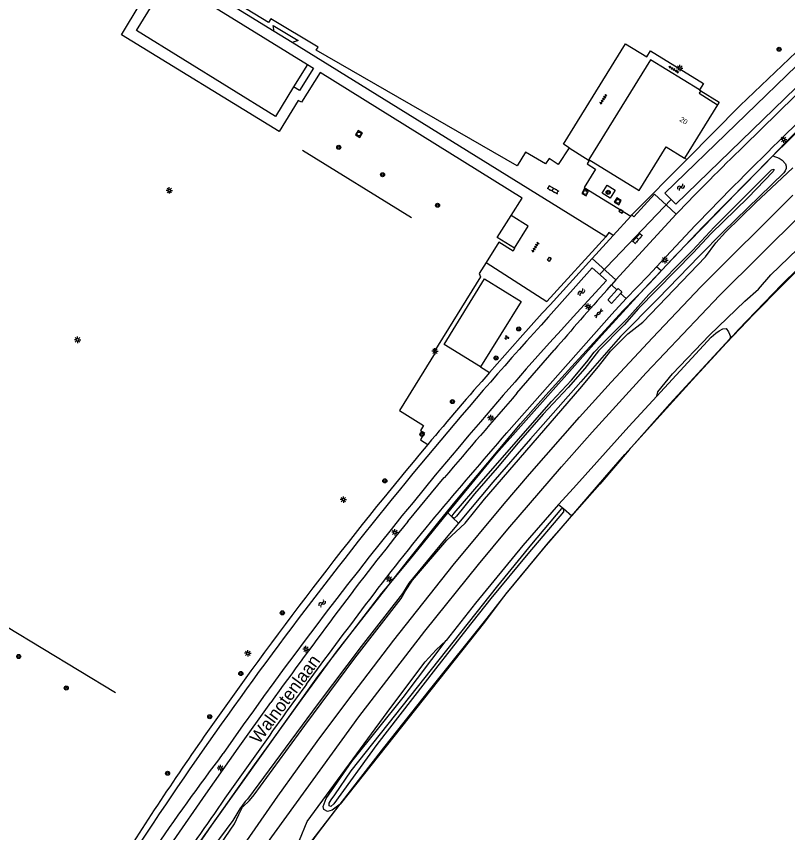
# Model space of a CAD drawing. Extents: x 136000 to 141000, y 400494 to 402006.
# Drawn here: x 138392.9 to 138544.1, y 401759.2 to 401919.2 of the extents above; entities that cross this region are included whole.
import ezdxf

# ---------------------------------------------------------------- set-up
doc = ezdxf.new("R2010")
doc.units = 0
for name, color, linetype in [('gg-afsc-hekwerk', 7, 'Continuous'), ('gg-anno-huisnummerreeks BGT', 7, 'Continuous'), ('gg-anno-openbare ruimte label', 7, 'Continuous'), ('gg-aspt-spoorlijn', 7, 'Continuous'), ('gg-bbg-bijgebouw', 7, 'Continuous'), ('gg-bbg-hoofdgebouw', 7, 'Continuous'), ('gg-bbg-overig bouwwerk', 7, 'Continuous'), ('gg-knt-BGT kruinlijn', 7, 'Continuous'), ('gg-knt-trap', 7, 'Continuous'), ('gg-knt-verharding', 7, 'Continuous'), ('gg-kntw-bovenkant insteek waterloop', 7, 'Continuous'), ('gg-kwrk-duiker nz buis', 7, 'Continuous'), ('gt-grn-groengrens', 7, 'Continuous'), ('gt-grn-weggrens', 7, 'Continuous'), ('gt-grn-weggrens revisie', 7, 'Continuous'), ('gt-symb-boom', 7, 'Continuous'), ('gt-symb-gesloten verharding', 7, 'Continuous'), ('gt-symb-groenvak', 7, 'Continuous'), ('gt-symb-klinker verharding', 7, 'Continuous'), ('gt-symb-kolk', 7, 'Continuous'), ('gt-symb-kolk center center', 7, 'Continuous'), ('gt-symb-lichtmast', 7, 'Continuous'), ('gt-symb-rioolschacht', 7, 'Continuous'), ('gt-symb-tegel verharding', 7, 'Continuous'), ('gt-symb-watersymbool', 7, 'Continuous'), ('gx-grn-maaiveld', 7, 'Continuous')]:
    doc.layers.add(name, color=color, linetype=linetype)

# ---------------------------------------------------------------- blocks, each defined once
blk = doc.blocks.new('gt0-RS')
at = {"layer": 'gt-symb-rioolschacht'}
blk.add_lwpolyline([(-0.5, -0.5), (0.5, -0.5), (0.5, 0.5), (-0.5, 0.5)], close=True, dxfattribs=at)
blk.add_circle((0, 0), 0.375, dxfattribs=at)
blk = doc.blocks.new('gt0-WA')
at = {"layer": 'gt-symb-watersymbool'}
for centre, start, end in [((-0.32, 0.02), 28.0725, 151.9275), ((0.43, 0.42), 208.0725, 331.9275), ((-0.32, -0.43), 28.0725, 151.9275), ((0.43, -0.03), 208.0725, 331.9275)]:
    blk.add_arc(centre, 0.425, start, end, dxfattribs=at)
blk = doc.blocks.new('gt0-TEG1')
at = {"layer": 'gt-symb-tegel verharding'}
for p, q in [((-1.12, 0), (1.12, 0)), ((-0.9, -0.25), (-0.9, 0.25)), ((-0.45, -0.25), (-0.45, 0.25)), ((0, -0.25), (0, 0.25)), ((0.45, -0.25), (0.45, 0.25)), ((0.9, -0.25), (0.9, 0.25))]:
    blk.add_line(p, q, dxfattribs=at)
blk = doc.blocks.new('gt0-LMAST')
at = {"layer": 'gt-symb-lichtmast'}
for p, q in [((-0.18, 0.17), (-0.45, 0.44)), ((-0.01, 0.25), (-0.01, 0.62)), ((0.17, 0.17), (0.44, 0.44)), ((-0.26, 0), (-0.63, 0)), ((-0.18, -0.18), (-0.45, -0.45)), ((-0.01, -0.25), (-0.01, -0.63)), ((0.44, -0.45), (0.17, -0.18)), ((0.24, 0), (0.62, 0))]:
    blk.add_line(p, q, dxfattribs=at)
blk.add_circle((-0.01, 0), 0.25, dxfattribs=at)
blk = doc.blocks.new('gt0-BOOM')
at = {"layer": 'gt-symb-boom'}
for radius in [0.4, 0.2]:
    blk.add_circle((0, 0), radius, dxfattribs=at)
blk = doc.blocks.new('gt0-KL1')
at = {"layer": 'gt-symb-klinker verharding'}
for p, q in [((-1.15, 0.3), (1.15, 0.3)), ((-1, -0.3), (-1, 0.3)), ((-0.5, 0.3), (-0.5, 0.45)), ((0, -0.3), (0, 0.3)), ((0.5, 0.3), (0.5, 0.45)), ((1, -0.3), (1, 0.3)), ((-1.15, -0.3), (1.15, -0.3)), ((-0.5, -0.45), (-0.5, -0.3)), ((0.5, -0.45), (0.5, -0.3))]:
    blk.add_line(p, q, dxfattribs=at)
blk = doc.blocks.new('gt0-KOLK')
at = {"layer": 'gt-symb-kolk'}
blk.add_lwpolyline([(0, 0), (0.38, 0), (0.38, 0.4), (-0.38, 0.4), (-0.38, 0), (0, 0)], dxfattribs=at)
blk = doc.blocks.new('gt0-KOLKCC')
at = {"layer": 'gt-symb-kolk center center'}
blk.add_lwpolyline([(-0.37, 0.2), (0.38, 0.2), (0.38, -0.2), (-0.37, -0.2)], close=True, dxfattribs=at)
blk = doc.blocks.new('gt0-GESVH1')
at = {"layer": 'gt-symb-gesloten verharding'}
for p, q in [((-0.99, -0.26), (0.01, 0.24)), ((0.01, -0.26), (-0.99, 0.24)), ((0.01, 0.24), (1.01, -0.26)), ((1.01, 0.24), (0.01, -0.26))]:
    blk.add_line(p, q, dxfattribs=at)
blk = doc.blocks.new('gt0-GRVAK')
at = {"layer": 'gt-symb-groenvak'}
for p, q in [((-0.11, 0.19), (-0.23, 0.24)), ((-0.18, 0.15), (0.09, 0.15)), ((-0.09, 0.21), (-0.16, 0.32)), ((-0.05, 0.21), (-0.05, 0.39)), ((0, 0.21), (0.06, 0.32)), ((0.02, 0.19), (0.13, 0.24)), ((0.26, -0.05), (0.2, 0.06)), ((0.3, -0.05), (0.3, 0.13)), ((0.35, -0.05), (0.41, 0.06)), ((-0.24, -0.23), (-0.36, -0.18)), ((-0.32, -0.26), (-0.05, -0.26)), ((-0.23, -0.21), (-0.29, -0.09)), ((-0.18, -0.2), (-0.18, -0.02)), ((-0.14, -0.21), (-0.07, -0.09)), ((-0.12, -0.23), (0, -0.18)), ((0.24, -0.07), (0.12, -0.02)), ((0.17, -0.11), (0.44, -0.11)), ((0.37, -0.07), (0.49, -0.02))]:
    blk.add_line(p, q, dxfattribs=at)

msp = doc.modelspace()

# ---------------------------------------------------------------- linework, layer by layer
at = {"layer": 'gg-afsc-hekwerk'}
for p, q in [((138449.02, 401892.94), (138470.34, 401879.78)), ((138524.33, 401891.15), (138513.57, 401880.29)), ((138513.33, 401880.02), (138513.57, 401880.29)), ((138509.87, 401876.23), (138513.33, 401880.02)), ((138505.76, 401871.71), (138509.87, 401876.23)), ((138497.54, 401862.68), (138505.76, 401871.71)), ((138390.99, 401799.58), (138412.37, 401786.68))]:
    msp.add_line(p, q, dxfattribs=at)
for points in [[(138489.65, 402000), (138571.66, 401949.87), (138572.47, 401947.22), (138558.1, 401924.01), (138534.78, 401901.72), (138524.33, 401891.15)], [(138428.02, 401756.16), (138439.58, 401772.51), (138443.35, 401777.74), (138448.38, 401784.69), (138455.64, 401794.65), (138469.6, 401812.43), (138475.8, 401820.17), (138478.94, 401824.04), (138491.72, 401839.36), (138496.67, 401844.94), (138501.72, 401850.49), (138506.76, 401856), (138511.8, 401861.46), (138517.03, 401866.85), (138522.13, 401872.34), (138527.31, 401877.67), (138534.28, 401884.83), (138539.53, 401890.16), (138543.63, 401894.42), (138548.68, 401899.45)], [(138445.1, 401749.62), (138452.13, 401759.21), (138456.38, 401764.8), (138464.94, 401775.83), (138474.13, 401787.47), (138485.2, 401801.25), (138488.93, 401805.98), (138496.46, 401815.1), (138508.28, 401828.79), (138512.18, 401833.33), (138525.38, 401847.9), (138532.09, 401855.18), (138537.43, 401860.79), (138559.84, 401883.4)], [(138491.67, 401856.18), (138495.99, 401860.99), (138497.54, 401862.68)], [(138485.67, 401849.41), (138488.66, 401852.8), (138491.67, 401856.18)]]:
    msp.add_lwpolyline(points, dxfattribs=at)
for centre, radius, start, end in [((139103.26, 401307.37), 821.72, 138.72767, 140.02567), ((139099.73, 401310.36), 817.1, 140.02742, 145.07964), ((138889.06, 401455.65), 561.19, 144.9304, 148.4907)]:
    msp.add_arc(centre, radius, start, end, dxfattribs=at)
at = {"layer": 'gg-aspt-spoorlijn'}
for points in [[(138442.14, 401757.22), (138460.03, 401781.88), (138473.01, 401798.72), (138483.51, 401811.73), (138489.25, 401818.68), (138499.77, 401830.92), (138505.76, 401837.67), (138516.38, 401849.34), (138530.71, 401864.47), (138546.74, 401880.33), (138555.58, 401888.87), (138559.84, 401892.79), (138575.43, 401906.84), (138587.05, 401916.82), (138595.77, 401924.17), (138610.02, 401935.66), (138622.82, 401945.42), (138634.1, 401953.7), (138647.44, 401963.38), (138652.81, 401967.1), (138660.21, 401972.11), (138674.33, 401981.45), (138686.21, 401988.95), (138704.79, 402000)], [(138430.95, 401747.37), (138444.16, 401766.34), (138451.86, 401777.04), (138457.88, 401785.13), (138466.87, 401796.94), (138478.52, 401811.6), (138488.52, 401823.62), (138493.51, 401829.47), (138503.28, 401840.62), (138509.52, 401847.48), (138517.58, 401856.2), (138527.09, 401866.16), (138545.12, 401884.12)]]:
    msp.add_lwpolyline(points, dxfattribs=at)
at = {"layer": 'gg-bbg-bijgebouw'}
for p, q in [((138422.73, 401926.59), (138449.98, 401909.78)), ((138449.98, 401909.78), (138447.26, 401905.36))]:
    msp.add_line(p, q, dxfattribs=at)
for points in [[(138447.26, 401905.36), (138443.71, 401899.59), (138416.44, 401916.39), (138420.06, 401922.26)], [(138483.91, 401850.49), (138476.75, 401854.91), (138484.67, 401867.75), (138491.83, 401863.33), (138483.91, 401850.49)]]:
    msp.add_lwpolyline(points, dxfattribs=at)
at = {"layer": 'gg-bbg-hoofdgebouw'}
for p, q in [((138526.8, 401904.77), (138527.05, 401904.62)), ((138530.36, 401901.88), (138523.9, 401891.41))]:
    msp.add_line(p, q, dxfattribs=at)
for points in [[(138526.8, 401904.77), (138517.22, 401910.67), (138505.11, 401891.12), (138515.01, 401885.09), (138520.29, 401893.64), (138523.9, 401891.41)], [(138527.05, 401904.62), (138526.74, 401904.11), (138530.36, 401901.88)]]:
    msp.add_lwpolyline(points, dxfattribs=at)
at = {"layer": 'gg-bbg-overig bouwwerk'}
msp.add_line((138446.99, 401914.07), (138443.47, 401916.23), dxfattribs=at)
msp.add_lwpolyline([(138443.47, 401916.23), (138443.28, 401917.43), (138448.12, 401914.46), (138446.99, 401914.07)], dxfattribs=at)
at = {"layer": 'gg-knt-BGT kruinlijn'}
for p, q in [((138530.7, 401857.55), (138531.39, 401857.95)), ((138531.39, 401857.95), (138532.04, 401858.04)), ((138532.04, 401858.04), (138532.52, 401857.37)), ((138518.43, 401844.75), (138529.1, 401856.33)), ((138529.1, 401856.33), (138529.99, 401857.11)), ((138529.99, 401857.11), (138530.7, 401857.55)), ((138532.52, 401857.37), (138532.86, 401856.44)), ((138532.86, 401856.44), (138532.79, 401855.96)), ((138532.79, 401855.96), (138521.03, 401843.24)), ((138512.97, 401838.83), (138518.43, 401844.75)), ((138521.03, 401843.24), (138513.01, 401834.25)), ((138502.15, 401826.73), (138512.97, 401838.83)), ((138513.01, 401834.25), (138507.28, 401827.48)), ((138507.28, 401827.48), (138501.79, 401821.29)), ((138499.19, 401823.55), (138502.15, 401826.73))]:
    msp.add_line(p, q, dxfattribs=at)
at = {"layer": 'gg-knt-trap'}
msp.add_lwpolyline([(138449.98, 401909.78), (138451.15, 401909.07), (138448.44, 401904.63), (138447.26, 401905.36)], dxfattribs=at)
at = {"layer": 'gg-knt-verharding'}
for p, q in [((138443.47, 401916.23), (138431.61, 401923.53)), ((138508.47, 401875.96), (138446.99, 401914.07)), ((138524.33, 401891.15), (138523.9, 401891.41)), ((138522.25, 401880.43), (138520.34, 401882.17)), ((138522.25, 401880.43), (138510.39, 401867.53)), ((138525.98, 401878.22), (138518.4, 401870.09)), ((138508.47, 401875.96), (138496.91, 401863.32)), ((138505.76, 401871.71), (138510.39, 401867.53)), ((138510.39, 401867.53), (138509.56, 401866.58)), ((138508.72, 401865.62), (138509.56, 401866.58)), ((138491.04, 401845.33), (138498.36, 401853.79)), ((138483.91, 401850.49), (138485.67, 401849.41)), ((138469.66, 401820.22), (138476.79, 401828.78)), ((138442.57, 401778.34), (138433.8, 401765.94))]:
    msp.add_line(p, q, dxfattribs=at)
for points in [[(138489.87, 401880.17), (138492.06, 401883.59), (138452.45, 401908.2), (138448.78, 401902.35), (138448.15, 401902.69), (138444.42, 401896.65), (138413.52, 401915.58), (138417.21, 401921.62), (138416.52, 401922.04), (138421.86, 401930.58), (138424.19, 401929.09)], [(138501.29, 401893.45), (138499.14, 401890.16), (138497.38, 401891.34), (138496.66, 401890.27), (138492.71, 401892.58), (138491.05, 401889.89), (138451.71, 401912.56), (138452.07, 401913.16), (138442.78, 401918.72), (138442.33, 401917.96), (138433.66, 401923.34), (138434.11, 401924.17), (138424.74, 401929.99), (138424.19, 401929.09)], [(138559.27, 401916.97), (138545.55, 401903.61), (138535.49, 401893.73)], [(138501.29, 401893.45), (138500.14, 401894.14), (138512.32, 401913.84), (138516.51, 401911.26), (138517.24, 401912.46), (138527.57, 401906.01), (138526.8, 401904.77)], [(138562.06, 401913.9), (138550.55, 401902.71), (138543.43, 401895.76)], [(138527.05, 401904.62), (138530.67, 401902.38), (138530.36, 401901.88)], [(138501.29, 401893.45), (138505.18, 401890.96), (138504.78, 401890.27), (138506.41, 401889.27), (138504.23, 401885.65), (138513.33, 401880.02)], [(138509.3, 401883.58), (138507.74, 401884.55), (138508.71, 401886.08), (138510.28, 401885.1), (138509.3, 401883.58)], [(138513.57, 401880.29), (138513.95, 401879.92), (138517.97, 401884.33), (138520.34, 401882.17)], [(138490.56, 401873.73), (138487.17, 401875.86), (138489.87, 401880.17)], [(138490.56, 401873.73), (138493.24, 401878.07), (138489.87, 401880.17)], [(138509.87, 401876.23), (138509.07, 401876.83), (138508.47, 401875.96)], [(138490.56, 401873.73), (138490.3, 401873.14), (138487.48, 401874.93), (138484.97, 401870.97)], [(138484.97, 401870.97), (138483.6, 401868.8), (138483.88, 401868.17), (138474.75, 401853.35), (138474.98, 401853.22), (138467.99, 401841.96), (138472.73, 401839.01), (138472.15, 401838), (138472.92, 401837.55), (138472.11, 401836.19), (138473.55, 401835.28)], [(138518.4, 401870.09), (138516.78, 401868.36), (138512.41, 401863.88)], [(138510.61, 401865.61), (138510.89, 401865.86), (138511.6, 401865.19), (138511.36, 401864.9)], [(138511.36, 401864.9), (138509.58, 401862.9), (138508.96, 401863.48), (138508.96, 401863.74), (138510.61, 401865.61)], [(138512.41, 401863.88), (138509.66, 401860.85), (138488.99, 401837.53)], [(138417.39, 401748.42), (138423.71, 401757.61), (138430.06, 401766.78), (138436.4, 401775.76), (138442.78, 401784.73)]]:
    msp.add_lwpolyline(points, dxfattribs=at)
for centre, radius, start, end in [((139133.78, 401291.12), 845.05, 134.31541, 135.99253), ((138890.76, 401527.1), 510.53, 134.0977, 136.2045), ((139124.97, 401315.57), 826.03, 138.24867, 139.33973), ((140547.7, 400060.61), 2723.07, 139.04941, 139.50901), ((139827.65, 400678.82), 1770.49, 139.12123, 139.82293), ((138868.66, 401496.31), 510.4, 140.4872, 142.9502), ((138921.74, 401454.34), 581.59, 141.01689, 143.20738), ((139259.46, 401198.02), 1002.03, 142.80134, 143.90777), ((139440.29, 401063.01), 1231.22, 143.07642, 144.11348), ((139098.21, 401313.24), 803.85, 143.77287, 144.64884), ((140354.68, 400421.21), 2344.8, 145.00553, 145.47677)]:
    msp.add_arc(centre, radius, start, end, dxfattribs=at)
at = {"layer": 'gg-kntw-bovenkant insteek waterloop'}
for p, q in [((138520.05, 401884.52), (138555.37, 401918.8)), ((138557.46, 401916.64), (138522.18, 401882.4)), ((138520.05, 401884.52), (138522.18, 401882.4)), ((138497.19, 401860.27), (138505.78, 401869.88)), ((138505.78, 401869.88), (138508.56, 401867.39)), ((138502.05, 401860.28), (138508.56, 401867.39))]:
    msp.add_line(p, q, dxfattribs=at)
for centre, radius, start, end in [((139125.46, 401289.84), 848.6, 137.76237, 146.98793), ((139128.47, 401287.61), 848.74, 137.56657, 144.9771), ((138819.05, 401483.3), 483.35, 142.924, 148.5962)]:
    msp.add_arc(centre, radius, start, end, dxfattribs=at)
at = {"layer": 'gg-kwrk-duiker nz buis'}
msp.add_line((138507.2, 401868.61), (138521.29, 401883.29), dxfattribs=at)
at = {"layer": 'gt-grn-groengrens'}
msp.add_line((138519.33, 401869.31), (138518.4, 401870.09), dxfattribs=at)
at = {"layer": 'gt-grn-weggrens'}
msp.add_line((138484.97, 401870.97), (138496.91, 401863.32), dxfattribs=at)
at = {"layer": 'gt-grn-weggrens revisie'}
for p, q in [((138509.56, 401866.58), (138510.61, 401865.61)), ((138511.36, 401864.9), (138512.41, 401863.88))]:
    msp.add_line(p, q, dxfattribs=at)
at = {"layer": 'gx-grn-maaiveld'}
for p, q in [((138555.3, 401905.75), (138541.18, 401891.87)), ((138499.19, 401823.55), (138500.14, 401822.73)), ((138500.14, 401822.73), (138501.79, 401821.29)), ((138478.41, 401820.97), (138477.47, 401821.9)), ((138479.57, 401819.84), (138478.41, 401820.97))]:
    msp.add_line(p, q, dxfattribs=at)
for points in [[(138532.79, 401855.96), (138532.8, 401855.97), (138534.48, 401857.79), (138542.97, 401866.62), (138561.82, 401885.13), (138575.59, 401898.27), (138588.24, 401909.43), (138596.78, 401916.5), (138603, 401921.53), (138611.85, 401928.9)], [(138541.18, 401891.87), (138542.44, 401891.38), (138543, 401891), (138543.66, 401890.28), (138543.79, 401889.82), (138543.77, 401889.35), (138543.61, 401888.9), (138543.32, 401888.53), (138531.47, 401876.98), (138526.8, 401872.27), (138518.68, 401863.86), (138511.31, 401856.43), (138503.57, 401847.55), (138493.67, 401836.41), (138486.32, 401827.9), (138479.57, 401819.84)], [(138541.18, 401891.87), (138527.46, 401877.94), (138519.33, 401869.31)], [(138430.16, 401752.92), (138435.65, 401760.94), (138436.49, 401762.79), (138437.22, 401764.17), (138438.59, 401765.48), (138439.54, 401766.6), (138449.45, 401780.2), (138459.26, 401793.38), (138468.37, 401805.11), (138469.16, 401806.58), (138470.59, 401808.66), (138477.29, 401816.56), (138480.88, 401819.84), (138484.7, 401824.59), (138503.38, 401846.18), (138507.05, 401850.58), (138509.35, 401853.55), (138512.8, 401856.97), (138515.7, 401859.24), (138527.97, 401872.08), (138530.01, 401874.83), (138531.93, 401876.9), (138537.81, 401882.66), (138545.11, 401889.49)], [(138478.41, 401820.97), (138478.33, 401821.32), (138478.73, 401821.84), (138483.99, 401827.97), (138497.79, 401843.71), (138501.73, 401847.89), (138504.75, 401851.48), (138506.19, 401853.35), (138507.62, 401854.87), (138512.61, 401859.93), (138516.9, 401864.71), (138525.47, 401873.33), (138529.71, 401877.88), (138540.96, 401889.12), (138541.37, 401889.25), (138541.41, 401889.05), (138541.27, 401888.79), (138536.28, 401883.64), (138529.1, 401876.66), (138525.6, 401872.84), (138514.87, 401861.92), (138512.06, 401858.74), (138506.99, 401853.61), (138504.31, 401850.16), (138501.08, 401846.45), (138496.14, 401841.25), (138491.24, 401835.62), (138487.15, 401830.68), (138482.72, 401825.62), (138479.17, 401821.23), (138478.78, 401820.85), (138478.41, 401820.97)], [(138518.43, 401844.75), (138518.64, 401845.58), (138521.51, 401849.16), (138528.75, 401856.73), (138535.7, 401863.34), (138538.4, 401865.75), (138540.81, 401868.51), (138547.8, 401875.27)], [(138477.47, 401821.9), (138487.03, 401833.5), (138507.66, 401856.69), (138515.92, 401865.7), (138519.33, 401869.31)], [(138500.14, 401822.73), (138500.14, 401822.11), (138493.15, 401813.84), (138485.94, 401805.07), (138481.2, 401799.18), (138475.04, 401791.32), (138463.57, 401776.5), (138455.13, 401764.85), (138454.56, 401764.34), (138454.2, 401764.43), (138454.21, 401764.96), (138454.6, 401765.63), (138455.36, 401766.62), (138458.56, 401771.35), (138487.29, 401807.58), (138493.97, 401815.74), (138499.8, 401822.71), (138500.14, 401822.73)], [(138499.19, 401823.55), (138492.16, 401815.46), (138482.89, 401804.2), (138477.13, 401796.86)], [(138423.42, 401749.32), (138431.26, 401760.65), (138452.02, 401789.78), (138464.56, 401806.16), (138466.32, 401808.25), (138469.93, 401812.53), (138477.47, 401821.9)], [(138501.79, 401821.29), (138497.24, 401816.16), (138488.8, 401805.95), (138484.7, 401800.47), (138456.38, 401764.8)], [(138479.57, 401819.84), (138476.84, 401816.58), (138469.87, 401808.08), (138468.59, 401806.1), (138460.52, 401795.69), (138452.06, 401784.54), (138438.2, 401765.78), (138437.76, 401765.32), (138436.7, 401763.87), (138435.37, 401761.56), (138429.9, 401754.28), (138425.33, 401747.68), (138424.93, 401747.48), (138424.25, 401747.76), (138423.65, 401748.36), (138423.42, 401749.32)], [(138388.33, 401666.6), (138401.69, 401688.13), (138407.82, 401698.16), (138411.09, 401702.14), (138416.72, 401710.6), (138417.57, 401712.65), (138421.77, 401720.1), (138430.42, 401733.31), (138434.07, 401738.67), (138439.98, 401745.68), (138443.14, 401751.19), (138446.91, 401755.52), (138448.44, 401757.71), (138449.9, 401761.36), (138466.32, 401783.73), (138473.03, 401792.66), (138475.18, 401795.06), (138477.13, 401796.86)], [(138456.38, 401764.8), (138454.84, 401763.64), (138453.91, 401763.32), (138453.2, 401763.74), (138453.06, 401764.32), (138453.66, 401765.91), (138458.69, 401773.15), (138468.72, 401785.67), (138477.13, 401796.86)], [(138436.68, 401737.5), (138440.55, 401743.11), (138448.67, 401754.79), (138456.38, 401764.8)]]:
    msp.add_lwpolyline(points, dxfattribs=at)

# ---------------------------------------------------------------- block references
at = {"layer": 'gt-symb-boom'}
for p in [(138542.42, 401912.74), (138456.11, 401893.52), (138464.69, 401888.15), (138508.91, 401884.7), (138475.47, 401882.17), (138491.39, 401857.93), (138486.95, 401852.24), (138478.39, 401843.69), (138472.42, 401837.26), (138465.13, 401828.15), (138445.04, 401802.28), (138393.38, 401793.73), (138436.92, 401790.39), (138402.69, 401787.55), (138430.82, 401781.92), (138422.56, 401770.85)]:
    msp.add_blockref('gt0-BOOM', p, dxfattribs=at)
at = {"layer": 'gt-symb-gesloten verharding', "rotation": 45.972395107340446}
msp.add_blockref('gt0-GESVH1', (138507.03, 401861), dxfattribs=at)
at = {"layer": 'gt-symb-groenvak'}
msp.add_blockref('gt0-GRVAK', (138489.02, 401856.25), dxfattribs=at)
at = {"layer": 'gt-symb-klinker verharding'}
for p, rotation in [((138498.11, 401885.23), -29.666715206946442), ((138514.66, 401875.64), 47.6761834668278)]:
    msp.add_blockref('gt0-KL1', p, dxfattribs=dict(at, rotation=rotation))
at = {"layer": 'gt-symb-kolk', "rotation": 148.32868147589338}
msp.add_blockref('gt0-KOLK', (138511.56, 401881.13), dxfattribs=at)
at = {"layer": 'gt-symb-kolk center center', "rotation": -121.05216071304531}
msp.add_blockref('gt0-KOLKCC', (138497.4, 401871.6), dxfattribs=at)
at = {"layer": 'gt-symb-lichtmast'}
for p in [(138522.96, 401909.05), (138543.32, 401895.05), (138422.9, 401885.08), (138520.04, 401871.41), (138504.98, 401862.31), (138404.91, 401855.8), (138474.98, 401853.57), (138485.92, 401840.49), (138457.02, 401824.48), (138467.11, 401818.07), (138466.01, 401808.91), (138449.69, 401795.17), (138438.29, 401794.36), (138432.93, 401771.87)]:
    msp.add_blockref('gt0-LMAST', p, dxfattribs=at)
at = {"layer": 'gt-symb-rioolschacht'}
for p, rotation in [((138460.07, 401896.15), -29.410819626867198), ((138504.4, 401884.68), 153.38370037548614), ((138510.8, 401882.93), 59.28180933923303)]:
    msp.add_blockref('gt0-RS', p, dxfattribs=dict(at, rotation=rotation))
at = {"layer": 'gt-symb-tegel verharding'}
for p, rotation in [((138521.77, 401908.74), 147.9156384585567), ((138507.99, 401902.94), 57.533200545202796), ((138494.67, 401873.95), 57.53320054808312)]:
    msp.add_blockref('gt0-TEG1', p, dxfattribs=dict(at, rotation=rotation))
at = {"layer": 'gt-symb-watersymbool'}
for p, rotation in [((138523.14, 401885.68), 44.02760489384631), ((138503.69, 401865.17), -126.99589775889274), ((138452.82, 401804.09), 52.717744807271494)]:
    msp.add_blockref('gt0-WA', p, dxfattribs=dict(at, rotation=rotation))

# ---------------------------------------------------------------- texts
at = {"layer": 'gg-anno-huisnummerreeks BGT'}
msp.add_text('20', height=1, rotation=328.3, dxfattribs=at).set_placement((138522.8, 401898.73))
at = {"layer": 'gg-anno-openbare ruimte label'}
msp.add_text('Walnotenlaan', height=2.5, rotation=53.6, dxfattribs=at).set_placement((138440.49, 401776.43))

doc.saveas('drawing.dxf')
